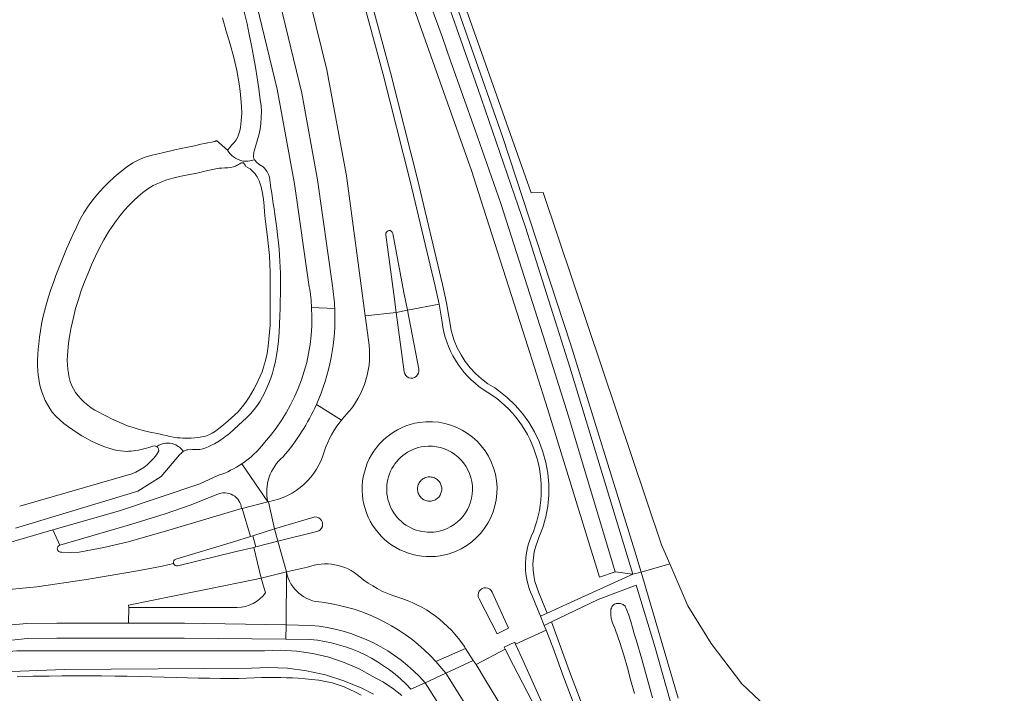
# Model space of a CAD drawing. Header units: metres. Extents: x 197700 to 204338, y 317132 to 325229.
# Tile 874 of 1056: x 203465 to 203596, y 320146 to 320236. Entities that reach past the tile are written whole.
import ezdxf

# ---------------------------------------------------------------- set-up
doc = ezdxf.new("R2010")
doc.units = ezdxf.units.M
for name, color, linetype, lineweight in [('B-WE-GR-BEPLANTING_CULTUUR_BODEMBEDEKKER-GV', 90, 'Continuous', 18), ('B-WE-GR-BEPLANTING_CULTUUR_HEESTERS-GV', 90, 'Continuous', 18), ('B-WE-GR-BOUWLAND-GV', 80, 'Continuous', 13), ('B-WE-GR-GRAS-GV', 60, 'Continuous', 13), ('B-WE-OG-TERREIN_CULTUURSCHEIDING-GV', 7, 'Continuous', 18), ('B-WE-OG-WATER_GREPPEL-GV', 160, 'Continuous', 18), ('B-WE-OG-WATER_MEER-GV', 140, 'Continuous', 18), ('B-WE-OG-WATER_SLOOT-GV', 120, 'Continuous', 18), ('B-WE-VH-VERHARDING_ASFALT-GV', 252, 'Continuous', 18), ('B-WE-VH-VERHARDING_BETONSTRAATSTEEN-GV', 252, 'Continuous', 18), ('B-WE-VH-VERHARDING_FUNDERING_ZAND-GV', 7, 'Continuous', 18), ('B-WE-VH-VERHARDING_GESLOTEN-GV', 252, 'Continuous', 18), ('B-WE-VH-VERHARDING_OPEN-GV', 252, 'Continuous', 18)]:
    doc.layers.add(name, color=color, linetype=linetype, lineweight=lineweight)

msp = doc.modelspace()

# ---------------------------------------------------------------- linework, layer by layer
at = {"layer": 'B-WE-GR-BEPLANTING_CULTUUR_BODEMBEDEKKER-GV'}
msp.add_lwpolyline([(203520.07, 320171.864), (203520.21, 320171.904), (203520.345, 320171.955), (203520.476, 320172.019), (203520.6, 320172.094), (203520.717, 320172.179), (203520.826, 320172.275), (203520.926, 320172.38), (203521.016, 320172.494), (203521.095, 320172.615), (203521.164, 320172.743), (203521.221, 320172.876), (203521.265, 320173.014), (203521.297, 320173.156), (203521.317, 320173.3), (203521.323, 320173.444), (203521.317, 320173.589), (203521.297, 320173.733), (203521.265, 320173.874), (203521.22, 320174.012), (203521.163, 320174.146), (203521.095, 320174.274), (203521.015, 320174.395), (203520.925, 320174.508), (203520.825, 320174.613), (203520.716, 320174.709), (203520.599, 320174.794), (203520.474, 320174.869), (203520.344, 320174.933), (203520.208, 320174.984), (203520.069, 320175.023), (203519.926, 320175.05), (203519.782, 320175.063), (203519.637, 320175.064), (203519.498, 320175.053), (203519.355, 320175.027), (203519.216, 320174.988), (203519.08, 320174.937), (203518.949, 320174.874), (203518.825, 320174.8), (203518.707, 320174.715), (203518.598, 320174.62), (203518.498, 320174.515), (203518.407, 320174.402), (203518.327, 320174.282), (203518.258, 320174.154), (203518.2, 320174.021), (203518.155, 320173.883), (203518.122, 320173.742), (203518.102, 320173.599), (203518.095, 320173.454), (203518.101, 320173.309), (203518.12, 320173.165), (203518.151, 320173.024), (203518.195, 320172.886), (203518.251, 320172.752), (203518.319, 320172.624), (203518.398, 320172.502), (203518.488, 320172.388), (203518.587, 320172.283), (203518.696, 320172.187), (203518.812, 320172.101), (203518.936, 320172.025), (203519.066, 320171.961), (203519.201, 320171.909), (203519.341, 320171.869), (203519.483, 320171.842), (203519.627, 320171.828), (203519.772, 320171.826), (203519.917, 320171.838)], close=True, dxfattribs=at)
at = {"layer": 'B-WE-GR-BEPLANTING_CULTUUR_HEESTERS-GV'}
for points in [[(203520.988, 320167.818, 0.9496698), (203518.962, 320179.127)], [(203518.962, 320179.127, 1.0434327), (203520.988, 320167.818)]]:
    msp.add_lwpolyline(points, format="xyb", dxfattribs=at)
msp.add_lwpolyline([(203520.07, 320171.864), (203519.917, 320171.838), (203519.772, 320171.826), (203519.627, 320171.828), (203519.483, 320171.842), (203519.341, 320171.869), (203519.201, 320171.909), (203519.066, 320171.961), (203518.936, 320172.025), (203518.812, 320172.101), (203518.696, 320172.187), (203518.587, 320172.283), (203518.488, 320172.388), (203518.398, 320172.502), (203518.319, 320172.624), (203518.251, 320172.752), (203518.195, 320172.886), (203518.151, 320173.024), (203518.12, 320173.165), (203518.101, 320173.309), (203518.095, 320173.454), (203518.102, 320173.599), (203518.122, 320173.742), (203518.155, 320173.883), (203518.2, 320174.021), (203518.258, 320174.154), (203518.327, 320174.282), (203518.407, 320174.402), (203518.498, 320174.515), (203518.598, 320174.62), (203518.707, 320174.715), (203518.825, 320174.8), (203518.949, 320174.874), (203519.08, 320174.937), (203519.216, 320174.988), (203519.355, 320175.027), (203519.498, 320175.053), (203519.637, 320175.064), (203519.782, 320175.063), (203519.926, 320175.05), (203520.069, 320175.023), (203520.208, 320174.984), (203520.344, 320174.933), (203520.474, 320174.869), (203520.599, 320174.794), (203520.716, 320174.709), (203520.825, 320174.613), (203520.925, 320174.508), (203521.015, 320174.395), (203521.095, 320174.274), (203521.163, 320174.146), (203521.22, 320174.012), (203521.265, 320173.874), (203521.297, 320173.733), (203521.317, 320173.589), (203521.323, 320173.444), (203521.317, 320173.3), (203521.297, 320173.156), (203521.265, 320173.014), (203521.221, 320172.876), (203521.164, 320172.743), (203521.095, 320172.615), (203521.016, 320172.494), (203520.926, 320172.38), (203520.826, 320172.275), (203520.717, 320172.179), (203520.6, 320172.094), (203520.476, 320172.019), (203520.345, 320171.955), (203520.21, 320171.904)], close=True, dxfattribs=at)
at = {"layer": 'B-WE-GR-BOUWLAND-GV'}
msp.add_lwpolyline([(203606.235, 320630.408), (203553.512, 320604.047), (203526.799, 320589.642), (203439.557, 320536.553), (203468.502, 320482.763), (203481.731, 320455.988), (203440.827, 320439.081), (203455.05, 320411.618), (203470.925, 320375.707), (203482.964, 320345.545), (203494.388, 320319.879), (203514.222, 320268.874), (203521.842, 320245.273), (203533.264, 320212.972), (203534.843, 320212.991), (203550.601, 320166.009), (203551.71, 320163.449), (203554.125, 320157.875), (203557.232, 320152.824), (203561.3, 320147.472), (203582.167, 320127.763), (203584.861, 320125.218), (203590.465, 320118.868), (203598.993, 320108.716)], dxfattribs=at)
at = {"layer": 'B-WE-GR-GRAS-GV'}
for points in [[(203491.286, 320219.918), (203492.777, 320218.654), (203493.062, 320218.998), (203493.362, 320219.335), (203493.655, 320219.675), (203493.919, 320220.028), (203494.134, 320220.405), (203494.292, 320220.813), (203494.407, 320221.243), (203494.49, 320221.687), (203494.554, 320222.135), (203494.611, 320222.578), (203494.681, 320223.551), (203494.658, 320224.533), (203494.571, 320225.519), (203494.449, 320226.503), (203494.321, 320227.48), (203494.022, 320229.262), (203493.606, 320231.026), (203493.119, 320232.78), (203492.61, 320234.529), (203492.124, 320236.281)], [(203483.636, 320178.533), (203483.615, 320178.629), (203483.598, 320178.729), (203483.579, 320178.827), (203483.551, 320178.918), (203483.504, 320178.994), (203483.45, 320179.046), (203483.384, 320179.091), (203483.348, 320179.11), (203483.311, 320179.129), (203483.236, 320179.161), (203483.163, 320179.186), (203482.999, 320179.203), (203482.827, 320179.172), (203482.652, 320179.114), (203482.475, 320179.048), (203482.301, 320178.995), (203481.955, 320178.91), (203481.267, 320178.725), (203480.921, 320178.644), (203480.572, 320178.581), (203480.252, 320178.538), (203479.929, 320178.505), (203479.605, 320178.482), (203479.281, 320178.474), (203478.96, 320178.482), (203478.532, 320178.523), (203478.104, 320178.596), (203477.68, 320178.693), (203477.259, 320178.808), (203476.844, 320178.934), (203476.511, 320179.046), (203476.181, 320179.169), (203475.854, 320179.302), (203475.529, 320179.442), (203475.208, 320179.586), (203474.574, 320179.887), (203473.95, 320180.213), (203473.338, 320180.562), (203472.741, 320180.933), (203472.161, 320181.325), (203471.567, 320181.748), (203470.978, 320182.189), (203470.412, 320182.656), (203469.886, 320183.157), (203469.42, 320183.701), (203469.075, 320184.196), (203468.762, 320184.723), (203468.483, 320185.273), (203468.237, 320185.837), (203468.025, 320186.407), (203467.858, 320186.954), (203467.722, 320187.515), (203467.616, 320188.085), (203467.534, 320188.658), (203467.473, 320189.23), (203467.435, 320189.941), (203467.442, 320190.656), (203467.481, 320191.374), (203467.541, 320192.09), (203467.61, 320192.803), (203467.713, 320193.687), (203467.843, 320194.57), (203468, 320195.449), (203468.18, 320196.323), (203468.381, 320197.191), (203468.635, 320198.15), (203468.923, 320199.102), (203469.236, 320200.047), (203469.567, 320200.987), (203469.906, 320201.922), (203470.243, 320202.822), (203470.592, 320203.719), (203470.956, 320204.609), (203471.333, 320205.494), (203471.726, 320206.371), (203472.175, 320207.362), (203472.63, 320208.354), (203473.11, 320209.332), (203473.631, 320210.283), (203474.213, 320211.192), (203474.7, 320211.857), (203475.218, 320212.505), (203475.762, 320213.133), (203476.329, 320213.739), (203476.915, 320214.32), (203477.675, 320215.029), (203478.466, 320215.718), (203479.293, 320216.363), (203480.157, 320216.938), (203481.06, 320217.42), (203481.785, 320217.709), (203482.54, 320217.939), (203483.314, 320218.13), (203484.093, 320218.306), (203485.738, 320218.69), (203486.614, 320218.873), (203487.491, 320219.048), (203488.368, 320219.229), (203489.24, 320219.428), (203489.697, 320219.522), (203490.163, 320219.602), (203490.624, 320219.693), (203491.066, 320219.819), (203491.286, 320219.918)], [(203465.076, 320171.165), (203480.016, 320175.466)]]:
    msp.add_lwpolyline(points, dxfattribs=at)
msp.add_lwpolyline([(203480.016, 320175.466, 0.1682856), (203483.636, 320178.533)], format="xyb", dxfattribs=at)
at = {"layer": 'B-WE-OG-TERREIN_CULTUURSCHEIDING-GV'}
for points in [[(203511.554, 320193.319), (203511.103, 320196.534), (203510.801, 320198.922), (203508.623, 320215.215), (203506.029, 320229.357), (203502.444, 320243.874), (203498.021, 320258.232), (203493.051, 320272.545), (203487.861, 320286.12), (203482.573, 320299.566), (203476.775, 320313.655), (203470.683, 320327.696), (203464.444, 320341.862), (203458.657, 320354.817), (203451.958, 320369.492), (203445.445, 320383.443), (203438.641, 320397.403), (203431.438, 320411.995), (203424.44, 320425.964), (203417.219, 320440.055), (203410.044, 320453.577), (203403.369, 320465.907), (203403.27, 320465.84), (203402.05, 320468.022)], [(203409.254, 320469.012), (203409.397, 320468.72), (203415.869, 320457.088), (203423.102, 320443.457), (203430.507, 320428.973), (203437.388, 320415.282), (203444.661, 320400.495), (203451.304, 320386.715), (203458.024, 320372.423), (203464.678, 320358.001), (203470.722, 320344.383), (203476.757, 320330.704), (203482.908, 320316.409), (203488.56, 320302.698), (203494.168, 320288.593), (203499.108, 320275.694), (203504.875, 320259.351), (203509.808, 320242.558), (203513.534, 320228.758), (203517.127, 320214.525), (203520.453, 320200.496), (203520.963, 320198.101), (203521.382, 320195.724)], [(203516.305, 320247.623), (203521.407, 320233.665), (203522.503, 320230.569), (203525.791, 320221.292), (203529.19, 320211.542), (203535.166, 320192.914), (203538.221, 320183.184), (203544.434, 320162.417), (203546.815, 320162.071), (203538.379, 320189.717), (203532.468, 320208.36), (203526.154, 320226.854), (203519.65, 320245.348)], [(203523.571, 320237.165), (203529.434, 320220.45), (203538.507, 320192.824), (203547.073, 320165.153), (203547.888, 320162.373), (203551.71, 320163.449), (203550.601, 320166.009), (203534.843, 320212.991), (203533.264, 320212.972), (203521.842, 320245.273)], [(203498.675, 320242.785), (203502.671, 320226.239), (203504.749, 320214.668), (203506.757, 320200.552)], [(203510.771, 320242.829), (203514.502, 320229.011), (203518.098, 320214.763), (203521.427, 320200.723), (203521.947, 320198.282), (203522.59, 320194.633), (203522.68, 320194.27), (203522.997, 320193.258), (203523.404, 320192.279), (203523.896, 320191.34), (203524.47, 320190.449), (203525.121, 320189.612), (203525.845, 320188.837), (203526.635, 320188.13), (203527.485, 320187.497), (203528.388, 320186.941), (203528.921, 320186.567), (203530.059, 320185.65), (203531.111, 320184.636), (203532.069, 320183.532), (203532.924, 320182.347), (203533.669, 320181.09), (203534.3, 320179.771), (203534.81, 320178.402), (203535.195, 320176.992), (203535.453, 320175.554), (203535.582, 320174.098), (203535.58, 320172.637), (203535.448, 320171.181), (203535.186, 320169.743), (203534.796, 320168.335), (203534.283, 320166.967), (203534.12, 320166.587), (203533.858, 320165.836), (203533.664, 320165.065), (203533.54, 320164.28), (203533.487, 320163.487), (203533.504, 320162.692), (203533.592, 320161.902), (203533.751, 320161.123), (203533.978, 320160.361), (203534.273, 320159.623), (203535.382, 320156.896), (203538.492, 320158.298), (203546.815, 320162.071), (203544.434, 320162.417), (203542.349, 320161.682), (203535.401, 320184.179), (203532.494, 320193.437), (203526.909, 320210.915), (203525.29, 320215.923), (203516.687, 320240.305)], [(203533.356, 320159.224), (203534.47, 320156.485), (203535.382, 320156.896), (203534.273, 320159.623), (203533.978, 320160.361), (203533.751, 320161.123), (203533.592, 320161.902), (203533.504, 320162.692), (203533.487, 320163.487), (203533.54, 320164.28), (203533.664, 320165.065), (203533.858, 320165.836), (203534.12, 320166.587), (203534.283, 320166.967), (203534.796, 320168.335), (203535.186, 320169.743), (203535.448, 320171.181), (203535.58, 320172.637), (203535.582, 320174.098), (203535.453, 320175.554), (203535.195, 320176.992), (203534.81, 320178.402), (203534.3, 320179.771), (203533.669, 320181.09), (203532.924, 320182.347), (203532.069, 320183.532), (203531.111, 320184.636), (203530.059, 320185.65), (203528.921, 320186.567), (203528.388, 320186.941), (203527.485, 320187.497), (203526.635, 320188.13), (203525.845, 320188.837), (203525.121, 320189.612), (203524.47, 320190.449), (203523.896, 320191.34), (203523.404, 320192.279), (203522.997, 320193.258), (203522.68, 320194.27), (203522.59, 320194.633), (203521.947, 320198.282), (203521.427, 320200.723), (203518.098, 320214.763), (203514.502, 320229.011), (203510.771, 320242.829)], [(203503.67, 320200.421), (203501.684, 320214.141), (203499.393, 320226.775), (203496.019, 320240.774)], [(203496.483, 320219.132), (203496.451, 320218.973), (203496.413, 320218.814), (203496.328, 320218.499), (203496.287, 320218.341), (203496.276, 320218.18), (203496.256, 320218.016), (203496.241, 320217.854), (203496.242, 320217.697), (203496.273, 320217.55), (203496.33, 320217.429), (203496.369, 320217.372)], [(203496.369, 320217.372), (203496.409, 320217.314), (203496.502, 320217.204), (203496.601, 320217.098), (203496.699, 320216.995), (203496.887, 320216.829), (203497.097, 320216.685), (203497.315, 320216.549), (203497.523, 320216.404), (203497.706, 320216.235), (203497.83, 320216.084), (203497.945, 320215.923), (203498.051, 320215.755), (203498.147, 320215.582), (203498.233, 320215.407), (203498.353, 320215.065), (203498.424, 320214.705), (203498.467, 320214.333), (203498.502, 320213.959), (203498.55, 320213.59), (203498.664, 320212.894), (203498.773, 320212.198), (203498.879, 320211.501), (203498.981, 320210.804), (203499.079, 320210.106), (203499.208, 320209.168), (203499.334, 320208.23), (203499.452, 320207.291), (203499.556, 320206.35), (203499.643, 320205.408), (203499.701, 320204.62), (203499.748, 320203.831), (203499.786, 320203.04), (203499.814, 320202.25), (203499.832, 320201.46), (203499.841, 320200.481), (203499.834, 320199.502), (203499.813, 320198.523), (203499.78, 320197.545), (203499.737, 320196.567), (203499.643, 320194.327), (203499.573, 320193.208), (203499.458, 320192.097), (203499.274, 320190.999), (203499.12, 320190.298), (203498.946, 320189.598), (203498.749, 320188.903), (203498.526, 320188.218), (203498.274, 320187.546), (203498.022, 320186.939), (203497.75, 320186.337), (203497.454, 320185.746), (203497.131, 320185.173), (203496.777, 320184.625), (203496.333, 320184.043), (203495.843, 320183.491), (203495.322, 320182.963), (203494.782, 320182.452), (203494.236, 320181.954), (203493.634, 320181.407), (203493.019, 320180.865), (203492.384, 320180.349), (203491.722, 320179.881), (203491.024, 320179.479), (203490.65, 320179.293), (203490.267, 320179.114), (203489.877, 320178.953), (203489.48, 320178.821), (203489.077, 320178.727), (203488.759, 320178.703), (203488.434, 320178.718), (203488.107, 320178.742), (203487.784, 320178.743), (203487.472, 320178.692), (203487.36, 320178.658), (203487.248, 320178.621), (203487.137, 320178.578), (203487.029, 320178.531), (203486.925, 320178.477), (203486.863, 320178.437), (203486.802, 320178.396), (203486.686, 320178.303), (203486.575, 320178.202), (203486.465, 320178.1), (203486.353, 320178.001), (203483.928, 320175.124), (203480.816, 320173.151), (203464.506, 320168.213)], [(203507.972, 320182.65), (203504.62, 320184.718)], [(203504.62, 320184.718), (203507.972, 320182.65)], [(203461.698, 320165.751), (203469.491, 320167.992), (203478.389, 320170.55), (203489.07, 320174.153), (203491.586, 320175.279)], [(203491.37, 320172.702), (203487.945, 320171.347), (203484.46, 320170.161), (203480.006, 320168.768), (203470.418, 320165.964)], [(203498.128, 320171.75), (203498.251, 320171.76)], [(203470.634, 320165.024), (203471.815, 320164.977), (203472.997, 320165.024), (203476.278, 320165.637), (203479.527, 320166.402), (203484.947, 320167.959), (203492.43, 320170.204)], [(203492.43, 320170.204), (203494.646, 320170.843)], [(203582.167, 320127.763), (203561.3, 320147.472), (203557.232, 320152.824), (203554.125, 320157.875), (203551.71, 320163.449), (203547.888, 320162.373), (203552.824, 320145.535)], [(203503.42, 320163.005), (203500.641, 320162.397)], [(203497.246, 320161.546), (203494.888, 320161.051), (203479.584, 320157.973), (203479.602, 320157.658), (203494.062, 320157.663)], [(203497.818, 320159.611), (203497.246, 320161.546)], [(203552.83, 320141.413), (203549.723, 320152.43), (203547.224, 320160.634), (203542.194, 320158.705), (203535.967, 320155.712), (203538.485, 320148.758), (203544.302, 320133.504)], [(203547.034, 320146.183), (203546.541, 320147.88), (203546.062, 320149.583), (203545.574, 320151.282), (203545.053, 320152.969), (203544.475, 320154.638), (203544.378, 320154.883), (203544.174, 320155.371), (203544.082, 320155.618), (203544.006, 320155.869), (203543.964, 320156.033), (203543.926, 320156.199), (203543.892, 320156.366), (203543.867, 320156.533), (203543.853, 320156.701), (203543.845, 320156.879), (203543.841, 320157.062), (203543.849, 320157.243), (203543.877, 320157.416), (203543.932, 320157.575), (203544.008, 320157.715), (203544.106, 320157.854), (203544.22, 320157.981), (203544.347, 320158.085), (203544.483, 320158.156), (203544.594, 320158.185), (203544.715, 320158.196), (203544.841, 320158.194), (203544.966, 320158.181), (203545.086, 320158.161), (203545.22, 320158.131), (203545.357, 320158.09), (203545.489, 320158.037), (203545.609, 320157.969), (203545.708, 320157.885), (203545.768, 320157.803), (203545.815, 320157.708), (203545.855, 320157.606), (203545.893, 320157.501), (203546.25, 320156.606), (203546.517, 320155.792), (203546.754, 320154.967), (203546.981, 320154.138), (203547.22, 320153.314), (203547.977, 320150.756), (203548.698, 320148.188), (203549.401, 320145.614)], [(203544.302, 320133.504), (203538.485, 320148.758), (203535.967, 320155.712), (203534.978, 320155.236), (203535.23, 320154.617), (203536.126, 320152.336), (203537.548, 320148.41), (203543.368, 320133.146)], [(203387.027, 320144.786), (203389.645, 320146.222), (203392.189, 320147.929), (203394.518, 320149.806), (203400.176, 320152.168), (203400.201, 320152.293), (203400.444, 320153.54), (203402.271, 320154.178), (203420.252, 320151.478), (203430.624, 320150.659), (203450.276, 320150.703), (203464.704, 320151.859), (203497.685, 320151.859), (203499.849, 320151.935), (203502.011, 320151.817), (203504.155, 320151.507), (203506.261, 320151.006), (203508.315, 320150.319), (203510.299, 320149.451), (203512.06, 320148.493), (203513.454, 320147.752), (203514.776, 320146.89), (203516.016, 320145.913)], [(203503.802, 320153.38), (203500.553, 320153.412), (203486.992, 320153.544), (203470.044, 320153.534), (203466.138, 320153.505), (203462.255, 320153.092)], [(203512.238, 320146.088), (203510.655, 320146.877), (203508.278, 320147.872), (203505.821, 320148.651), (203503.304, 320149.207), (203500.748, 320149.536), (203498.172, 320149.635), (203495.951, 320149.536), (203471.051, 320149.367), (203458.012, 320148.903), (203427.612, 320148.348), (203404.219, 320151.53), (203402.758, 320151.8), (203400.201, 320152.293), (203400.176, 320152.168), (203394.518, 320149.806), (203392.189, 320147.929), (203389.645, 320146.222), (203387.027, 320144.786)], [(203520.549, 320150.454), (203524.503, 320152.198), (203524.395, 320152.348)], [(203529.541, 320143.99), (203527.171, 320147.968), (203525.931, 320150.029), (203525.525, 320150.562), (203521.883, 320148.903), (203526.275, 320141.846)], [(203464.724, 320148.407), (203465.795, 320148.439), (203466.865, 320148.465), (203467.936, 320148.486), (203469.007, 320148.504), (203470.753, 320148.525), (203472.5, 320148.533), (203474.246, 320148.53), (203475.993, 320148.519), (203477.739, 320148.502), (203479.388, 320148.477), (203481.036, 320148.441), (203482.685, 320148.4), (203484.333, 320148.358), (203485.982, 320148.32), (203487.442, 320148.283), (203488.902, 320148.239), (203490.362, 320148.199), (203491.822, 320148.173), (203493.282, 320148.17), (203494.29, 320148.191), (203495.297, 320148.229), (203496.305, 320148.271), (203497.312, 320148.304), (203498.32, 320148.315), (203499.097, 320148.311), (203499.874, 320148.301), (203500.651, 320148.283), (203501.427, 320148.25), (203502.201, 320148.2), (203503.113, 320148.129), (203504.027, 320148.047), (203504.937, 320147.94), (203505.837, 320147.79), (203506.719, 320147.581), (203507.516, 320147.335), (203508.305, 320147.046), (203509.082, 320146.719), (203509.841, 320146.356), (203510.578, 320145.963)], [(203510.578, 320145.963), (203509.841, 320146.356), (203509.082, 320146.719), (203508.305, 320147.046), (203507.516, 320147.335), (203506.719, 320147.581), (203505.837, 320147.79), (203504.937, 320147.94), (203504.027, 320148.047), (203503.113, 320148.129), (203502.201, 320148.2), (203501.427, 320148.25), (203500.651, 320148.283), (203499.874, 320148.301), (203499.097, 320148.311), (203498.32, 320148.315), (203497.312, 320148.304), (203496.305, 320148.271), (203495.297, 320148.229), (203494.29, 320148.191), (203493.282, 320148.17), (203491.822, 320148.173), (203490.362, 320148.199), (203488.902, 320148.239), (203487.442, 320148.283), (203485.982, 320148.32), (203484.333, 320148.358), (203482.685, 320148.4), (203481.036, 320148.441), (203479.388, 320148.477), (203477.739, 320148.502), (203475.993, 320148.519), (203474.246, 320148.53), (203472.5, 320148.533), (203470.753, 320148.525), (203469.007, 320148.504), (203467.936, 320148.486), (203466.865, 320148.465), (203465.795, 320148.439), (203464.724, 320148.407)], [(203585.336, 319921.838), (203584.292, 319928.187), (203581.698, 319941.163), (203578.876, 319953.797), (203574.987, 319969.977), (203571.518, 319983.884), (203567.983, 319997.986), (203564.113, 320013.291), (203560.862, 320026.054), (203557.146, 320040.611), (203553.662, 320054.3), (203549.588, 320070.391), (203545.701, 320084.923), (203541.686, 320098.199), (203536.464, 320112.944), (203530.311, 320127.563), (203523.806, 320140.17), (203519.1, 320147.615), (203517.199, 320146.755)]]:
    msp.add_lwpolyline(points, dxfattribs=at)
for points in [[(203491.886, 320248.255, -0.047014), (203497.148, 320225.375)], [(203497.148, 320225.375, -0.1279478), (203496.483, 320219.132)], [(203503.989, 320197.643, 0.0283124), (203503.67, 320200.421)], [(203506.757, 320200.552, -0.0272424), (203507.058, 320197.506)], [(203497.683, 320179.633, 0.2000435), (203503.989, 320197.643)], [(203507.058, 320197.506, -0.1168164), (203504.62, 320184.718)], [(203521.382, 320195.724, 0.2142609), (203526.846, 320186.722)], [(203508.601, 320183.378, 0.231931), (203511.554, 320193.319)], [(203526.846, 320186.722, -0.3861489), (203533.258, 320167.119)], [(203504.62, 320184.718, -0.0737189), (203500.17, 320177.746)], [(203507.972, 320182.65, -0.0183789), (203508.601, 320183.378)], [(203505.69, 320178.544, -0.0857663), (203507.972, 320182.65)], [(203494.694, 320176.82, 0.079972), (203497.683, 320179.633)], [(203498.251, 320171.76, 0.2905878), (203505.69, 320178.544)], [(203491.586, 320175.279, 0.0672937), (203494.694, 320176.82)], [(203500.17, 320177.746, 0.2724908), (203498.128, 320171.75)], [(203494.646, 320170.843, 0.5295381), (203491.37, 320172.702)], [(203533.258, 320167.119, 0.2084873), (203533.356, 320159.224)], [(203470.418, 320165.964, 0.9089213), (203470.634, 320165.024)], [(203510.398, 320161.746, 0.2793152), (203503.42, 320163.005)], [(203500.641, 320162.397, 0.352192), (203505.372, 320158.354)], [(203515.334, 320159.065, -0.0986191), (203510.398, 320161.746)], [(203494.062, 320157.663, 0.2443971), (203497.818, 320159.611)], [(203505.372, 320158.354, -0.1760602), (203520.549, 320150.454)], [(203524.395, 320152.348, 0.1803887), (203515.334, 320159.065)], [(203517.199, 320146.755, 0.1860324), (203503.802, 320153.38)]]:
    msp.add_lwpolyline(points, format="xyb", dxfattribs=at)
at = {"layer": 'B-WE-OG-WATER_GREPPEL-GV'}
msp.add_lwpolyline([(203544.434, 320162.417), (203538.221, 320183.184), (203535.166, 320192.914), (203529.19, 320211.542), (203525.791, 320221.292), (203522.503, 320230.569), (203521.407, 320233.665), (203516.305, 320247.623), (203515.239, 320250.472), (203513.923, 320254.023), (203506.193, 320274.39), (203505.365, 320274.035), (203504.213, 320273.646), (203507.795, 320263.964), (203510.412, 320256.925), (203513.681, 320248.35), (203516.687, 320240.305), (203525.29, 320215.923), (203526.909, 320210.915), (203532.494, 320193.437), (203535.401, 320184.179), (203542.349, 320161.682)], close=True, dxfattribs=at)
for points in [[(203497.148, 320225.375, 0.047014), (203491.886, 320248.255)], [(203496.483, 320219.132, 0.1279478), (203497.148, 320225.375)], [(203492.777, 320218.654, 0.216205), (203494.703, 320217.232)], [(203494.703, 320217.232, 0.1476254), (203496.369, 320217.372)], [(203485.707, 320179.4, 0.2579556), (203483.348, 320179.11)], [(203486.863, 320178.437, 0.157093), (203485.707, 320179.4)], [(203483.636, 320178.533, -0.1682856), (203480.016, 320175.466)]]:
    msp.add_lwpolyline(points, format="xyb", dxfattribs=at)
for points in [[(203492.124, 320236.281), (203492.61, 320234.529), (203493.119, 320232.78), (203493.606, 320231.026), (203494.022, 320229.262), (203494.321, 320227.48), (203494.449, 320226.503), (203494.571, 320225.519), (203494.658, 320224.533), (203494.681, 320223.551), (203494.611, 320222.578), (203494.554, 320222.135), (203494.49, 320221.687), (203494.407, 320221.243), (203494.292, 320220.813), (203494.134, 320220.405), (203493.919, 320220.028), (203493.655, 320219.675), (203493.362, 320219.335), (203493.062, 320218.998), (203492.777, 320218.654)], [(203496.369, 320217.372), (203496.33, 320217.429), (203496.273, 320217.55), (203496.242, 320217.697), (203496.241, 320217.854), (203496.256, 320218.016), (203496.276, 320218.18), (203496.287, 320218.341), (203496.328, 320218.499), (203496.413, 320218.814), (203496.451, 320218.973), (203496.483, 320219.132)], [(203464.506, 320168.213), (203480.816, 320173.151), (203483.928, 320175.124), (203486.353, 320178.001), (203486.465, 320178.1), (203486.575, 320178.202), (203486.686, 320178.303), (203486.802, 320178.396), (203486.863, 320178.437)], [(203483.348, 320179.11), (203483.384, 320179.091), (203483.45, 320179.046), (203483.504, 320178.994), (203483.551, 320178.918), (203483.579, 320178.827), (203483.598, 320178.729), (203483.615, 320178.629), (203483.636, 320178.533)], [(203480.016, 320175.466), (203465.076, 320171.165)], [(203549.401, 320145.614), (203548.698, 320148.188), (203547.977, 320150.756), (203547.22, 320153.314), (203546.981, 320154.138), (203546.754, 320154.967), (203546.517, 320155.792), (203546.25, 320156.606), (203545.893, 320157.501), (203545.855, 320157.606), (203545.815, 320157.708), (203545.768, 320157.803), (203545.708, 320157.885), (203545.609, 320157.969), (203545.489, 320158.037), (203545.357, 320158.09), (203545.22, 320158.131), (203545.086, 320158.161), (203544.966, 320158.181), (203544.841, 320158.194), (203544.715, 320158.196), (203544.594, 320158.185), (203544.483, 320158.156), (203544.347, 320158.085), (203544.22, 320157.981), (203544.106, 320157.854), (203544.008, 320157.715), (203543.932, 320157.575), (203543.877, 320157.416), (203543.849, 320157.243), (203543.841, 320157.062), (203543.845, 320156.879), (203543.853, 320156.701), (203543.867, 320156.533), (203543.892, 320156.366), (203543.926, 320156.199), (203543.964, 320156.033), (203544.006, 320155.869), (203544.082, 320155.618), (203544.174, 320155.371), (203544.378, 320154.883), (203544.475, 320154.638), (203545.053, 320152.969), (203545.574, 320151.282), (203546.062, 320149.583), (203546.541, 320147.88), (203547.034, 320146.183)], [(203516.016, 320145.913), (203514.776, 320146.89), (203513.454, 320147.752), (203512.06, 320148.493), (203510.299, 320149.451), (203508.315, 320150.319), (203506.261, 320151.006), (203504.155, 320151.507), (203502.011, 320151.817), (203499.849, 320151.935), (203497.685, 320151.859), (203464.704, 320151.859)], [(203458.012, 320148.903), (203471.051, 320149.367), (203495.951, 320149.536), (203498.172, 320149.635), (203500.748, 320149.536), (203503.304, 320149.207), (203505.821, 320148.651), (203508.278, 320147.872), (203510.655, 320146.877), (203512.238, 320146.088)]]:
    msp.add_lwpolyline(points, dxfattribs=at)
at = {"layer": 'B-WE-OG-WATER_MEER-GV'}
msp.add_lwpolyline([(203486.3, 320180.274), (203486.447, 320180.261), (203486.819, 320180.238), (203487.192, 320180.226), (203487.564, 320180.228), (203487.934, 320180.244), (203488.41, 320180.28), (203488.89, 320180.333), (203489.366, 320180.41), (203489.829, 320180.52), (203490.273, 320180.671), (203490.737, 320180.898), (203491.179, 320181.18), (203491.605, 320181.5), (203492.02, 320181.837), (203492.882, 320182.546), (203493.327, 320182.933), (203493.759, 320183.334), (203494.173, 320183.751), (203494.563, 320184.186), (203494.949, 320184.67), (203495.311, 320185.176), (203495.651, 320185.699), (203495.973, 320186.233), (203496.279, 320186.774), (203496.58, 320187.339), (203496.865, 320187.915), (203497.13, 320188.501), (203497.372, 320189.095), (203497.586, 320189.696), (203497.845, 320190.606), (203498.04, 320191.538), (203498.185, 320192.484), (203498.296, 320193.435), (203498.387, 320194.384), (203498.447, 320195.304), (203498.47, 320196.229), (203498.469, 320197.155), (203498.46, 320198.081), (203498.456, 320199.007), (203498.467, 320200.742), (203498.468, 320201.609), (203498.456, 320202.476), (203498.427, 320203.342), (203498.348, 320204.578), (203498.232, 320205.812), (203498.092, 320207.045), (203497.79, 320209.508), (203497.708, 320210.359), (203497.644, 320211.215), (203497.566, 320212.068), (203497.442, 320212.91), (203497.241, 320213.733), (203497.076, 320214.288), (203496.984, 320214.564), (203496.875, 320214.829), (203496.741, 320215.079), (203496.602, 320215.28), (203496.446, 320215.471), (203496.277, 320215.654), (203496.1, 320215.831), (203495.922, 320216.003), (203495.773, 320216.163), (203495.218, 320216.474), (203495.106, 320216.66), (203494.911, 320216.951), (203494.668, 320216.971), (203494.579, 320216.938), (203494.49, 320216.89), (203494.4, 320216.833), (203494.309, 320216.774), (203494.217, 320216.722), (203494.087, 320216.656), (203493.955, 320216.592), (203493.822, 320216.53), (203493.688, 320216.473), (203493.552, 320216.422), (203493.184, 320216.33), (203492.803, 320216.288), (203492.415, 320216.273), (203492.025, 320216.259), (203491.641, 320216.223), (203491.001, 320216.112), (203490.365, 320215.975), (203489.731, 320215.824), (203489.098, 320215.67), (203488.463, 320215.523), (203487.763, 320215.383), (203487.058, 320215.254), (203486.356, 320215.121), (203485.66, 320214.965), (203484.977, 320214.77), (203484.545, 320214.625), (203484.114, 320214.472), (203483.688, 320214.305), (203483.27, 320214.123), (203482.865, 320213.922), (203482.156, 320213.494), (203481.484, 320212.996), (203480.844, 320212.449), (203480.232, 320211.87), (203479.643, 320211.277), (203479.042, 320210.622), (203478.473, 320209.933), (203477.934, 320209.217), (203477.42, 320208.483), (203476.928, 320207.739), (203476.292, 320206.69), (203475.707, 320205.605), (203475.167, 320204.495), (203474.661, 320203.368), (203474.182, 320202.234), (203473.721, 320201.079), (203473.289, 320199.91), (203472.893, 320198.727), (203472.536, 320197.533), (203472.226, 320196.33), (203472.05, 320195.564), (203471.886, 320194.794), (203471.741, 320194.019), (203471.622, 320193.242), (203471.536, 320192.462), (203471.484, 320191.851), (203471.44, 320191.236), (203471.418, 320190.621), (203471.43, 320190.009), (203471.487, 320189.405), (203471.572, 320188.871), (203471.682, 320188.334), (203471.823, 320187.805), (203472.003, 320187.294), (203472.227, 320186.812), (203472.529, 320186.322), (203472.887, 320185.858), (203473.287, 320185.419), (203473.715, 320185.008), (203474.157, 320184.626), (203474.614, 320184.283), (203475.101, 320183.973), (203475.608, 320183.688), (203476.123, 320183.418), (203476.638, 320183.153), (203477.327, 320182.807), (203478.028, 320182.48), (203478.739, 320182.175), (203479.458, 320181.894), (203480.185, 320181.639), (203480.863, 320181.434), (203481.55, 320181.257), (203482.242, 320181.098), (203483.632, 320180.797), (203484.119, 320180.684), (203484.606, 320180.567), (203485.094, 320180.456), (203485.584, 320180.361), (203486.077, 320180.294)], close=True, dxfattribs=at)
at = {"layer": 'B-WE-OG-WATER_SLOOT-GV'}
for points in [[(203492.777, 320218.654), (203491.286, 320219.918), (203491.066, 320219.819), (203490.624, 320219.693), (203490.163, 320219.602), (203489.697, 320219.522), (203489.24, 320219.428), (203488.368, 320219.229), (203487.491, 320219.048), (203486.614, 320218.873), (203485.738, 320218.69), (203484.093, 320218.306), (203483.314, 320218.13), (203482.54, 320217.939), (203481.785, 320217.709), (203481.06, 320217.42), (203480.157, 320216.938), (203479.293, 320216.363), (203478.466, 320215.718), (203477.675, 320215.029), (203476.915, 320214.32), (203476.329, 320213.739), (203475.762, 320213.133), (203475.218, 320212.505), (203474.7, 320211.857), (203474.213, 320211.192), (203473.631, 320210.283), (203473.11, 320209.332), (203472.63, 320208.354), (203472.175, 320207.362), (203471.726, 320206.371), (203471.333, 320205.494), (203470.956, 320204.609), (203470.592, 320203.719), (203470.243, 320202.822), (203469.906, 320201.922), (203469.567, 320200.987), (203469.236, 320200.047), (203468.923, 320199.102), (203468.635, 320198.15), (203468.381, 320197.191), (203468.18, 320196.323), (203468, 320195.449), (203467.843, 320194.57), (203467.713, 320193.687), (203467.61, 320192.803), (203467.541, 320192.09), (203467.481, 320191.374), (203467.442, 320190.656), (203467.435, 320189.941), (203467.473, 320189.23), (203467.534, 320188.658), (203467.616, 320188.085), (203467.722, 320187.515), (203467.858, 320186.954), (203468.025, 320186.407), (203468.237, 320185.837), (203468.483, 320185.273), (203468.762, 320184.723), (203469.075, 320184.196), (203469.42, 320183.701), (203469.886, 320183.157), (203470.412, 320182.656), (203470.978, 320182.189), (203471.567, 320181.748), (203472.161, 320181.325), (203472.741, 320180.933), (203473.338, 320180.562), (203473.95, 320180.213), (203474.574, 320179.887), (203475.208, 320179.586), (203475.529, 320179.442), (203475.854, 320179.302), (203476.181, 320179.169), (203476.511, 320179.046), (203476.844, 320178.934), (203477.259, 320178.808), (203477.68, 320178.693), (203478.104, 320178.596), (203478.532, 320178.523), (203478.96, 320178.482), (203479.281, 320178.474), (203479.605, 320178.482), (203479.929, 320178.505), (203480.252, 320178.538), (203480.572, 320178.581), (203480.921, 320178.644), (203481.267, 320178.725), (203481.955, 320178.91), (203482.301, 320178.995), (203482.475, 320179.048), (203482.652, 320179.114), (203482.827, 320179.172), (203482.999, 320179.203), (203483.163, 320179.186), (203483.236, 320179.161), (203483.311, 320179.129), (203483.348, 320179.11)], [(203486.863, 320178.437), (203486.925, 320178.477), (203487.029, 320178.531), (203487.137, 320178.578), (203487.248, 320178.621), (203487.36, 320178.658), (203487.472, 320178.692), (203487.784, 320178.743), (203488.107, 320178.742), (203488.434, 320178.718), (203488.759, 320178.703), (203489.077, 320178.727), (203489.48, 320178.821), (203489.877, 320178.953), (203490.267, 320179.114), (203490.65, 320179.293), (203491.024, 320179.479), (203491.722, 320179.881), (203492.384, 320180.349), (203493.019, 320180.865), (203493.634, 320181.407), (203494.236, 320181.954), (203494.782, 320182.452), (203495.322, 320182.963), (203495.843, 320183.491), (203496.333, 320184.043), (203496.777, 320184.625), (203497.131, 320185.173), (203497.454, 320185.746), (203497.75, 320186.337), (203498.022, 320186.939), (203498.274, 320187.546), (203498.526, 320188.218), (203498.749, 320188.903), (203498.946, 320189.598), (203499.12, 320190.298), (203499.274, 320190.999), (203499.458, 320192.097), (203499.573, 320193.208), (203499.643, 320194.327), (203499.737, 320196.567), (203499.78, 320197.545), (203499.813, 320198.523), (203499.834, 320199.502), (203499.841, 320200.481), (203499.832, 320201.46), (203499.814, 320202.25), (203499.786, 320203.04), (203499.748, 320203.831), (203499.701, 320204.62), (203499.643, 320205.408), (203499.556, 320206.35), (203499.452, 320207.291), (203499.334, 320208.23), (203499.208, 320209.168), (203499.079, 320210.106), (203498.981, 320210.804), (203498.879, 320211.501), (203498.773, 320212.198), (203498.664, 320212.894), (203498.55, 320213.59), (203498.502, 320213.959), (203498.467, 320214.333), (203498.424, 320214.705), (203498.353, 320215.065), (203498.233, 320215.407), (203498.147, 320215.582), (203498.051, 320215.755), (203497.945, 320215.923), (203497.83, 320216.084), (203497.706, 320216.235), (203497.523, 320216.404), (203497.315, 320216.549), (203497.097, 320216.685), (203496.887, 320216.829), (203496.699, 320216.995), (203496.601, 320217.098), (203496.502, 320217.204), (203496.409, 320217.314), (203496.369, 320217.372)]]:
    msp.add_lwpolyline(points, dxfattribs=at)
for points in [[(203494.703, 320217.232, -0.216205), (203492.777, 320218.654)], [(203496.369, 320217.372, -0.1476254), (203494.703, 320217.232)], [(203483.348, 320179.11, -0.2579556), (203485.707, 320179.4)], [(203485.707, 320179.4, -0.157093), (203486.863, 320178.437)]]:
    msp.add_lwpolyline(points, format="xyb", dxfattribs=at)
msp.add_lwpolyline([(203486.3, 320180.274), (203486.077, 320180.294), (203485.584, 320180.361), (203485.094, 320180.456), (203484.606, 320180.567), (203484.119, 320180.684), (203483.632, 320180.797), (203482.242, 320181.098), (203481.55, 320181.257), (203480.863, 320181.434), (203480.185, 320181.639), (203479.458, 320181.894), (203478.739, 320182.175), (203478.028, 320182.48), (203477.327, 320182.807), (203476.638, 320183.153), (203476.123, 320183.418), (203475.608, 320183.688), (203475.101, 320183.973), (203474.614, 320184.283), (203474.157, 320184.626), (203473.715, 320185.008), (203473.287, 320185.419), (203472.887, 320185.858), (203472.529, 320186.322), (203472.227, 320186.812), (203472.003, 320187.294), (203471.823, 320187.805), (203471.682, 320188.334), (203471.572, 320188.871), (203471.487, 320189.405), (203471.43, 320190.009), (203471.418, 320190.621), (203471.44, 320191.236), (203471.484, 320191.851), (203471.536, 320192.462), (203471.622, 320193.242), (203471.741, 320194.019), (203471.886, 320194.794), (203472.05, 320195.564), (203472.226, 320196.33), (203472.536, 320197.533), (203472.893, 320198.727), (203473.289, 320199.91), (203473.721, 320201.079), (203474.182, 320202.234), (203474.661, 320203.368), (203475.167, 320204.495), (203475.707, 320205.605), (203476.292, 320206.69), (203476.928, 320207.739), (203477.42, 320208.483), (203477.934, 320209.217), (203478.473, 320209.933), (203479.042, 320210.622), (203479.643, 320211.277), (203480.232, 320211.87), (203480.844, 320212.449), (203481.484, 320212.996), (203482.156, 320213.494), (203482.865, 320213.922), (203483.27, 320214.123), (203483.688, 320214.305), (203484.114, 320214.472), (203484.545, 320214.625), (203484.977, 320214.77), (203485.66, 320214.965), (203486.356, 320215.121), (203487.058, 320215.254), (203487.763, 320215.383), (203488.463, 320215.523), (203489.098, 320215.67), (203489.731, 320215.824), (203490.365, 320215.975), (203491.001, 320216.112), (203491.641, 320216.223), (203492.025, 320216.259), (203492.415, 320216.273), (203492.803, 320216.288), (203493.184, 320216.33), (203493.552, 320216.422), (203493.688, 320216.473), (203493.822, 320216.53), (203493.955, 320216.592), (203494.087, 320216.656), (203494.217, 320216.722), (203494.309, 320216.774), (203494.4, 320216.833), (203494.49, 320216.89), (203494.579, 320216.938), (203494.668, 320216.971), (203494.911, 320216.951), (203495.106, 320216.66), (203495.218, 320216.474), (203495.773, 320216.163), (203495.922, 320216.003), (203496.1, 320215.831), (203496.277, 320215.654), (203496.446, 320215.471), (203496.602, 320215.28), (203496.741, 320215.079), (203496.875, 320214.829), (203496.984, 320214.564), (203497.076, 320214.288), (203497.241, 320213.733), (203497.442, 320212.91), (203497.566, 320212.068), (203497.644, 320211.215), (203497.708, 320210.359), (203497.79, 320209.508), (203498.092, 320207.045), (203498.232, 320205.812), (203498.348, 320204.578), (203498.427, 320203.342), (203498.456, 320202.476), (203498.468, 320201.609), (203498.467, 320200.742), (203498.456, 320199.007), (203498.46, 320198.081), (203498.469, 320197.155), (203498.47, 320196.229), (203498.447, 320195.304), (203498.387, 320194.384), (203498.296, 320193.435), (203498.185, 320192.484), (203498.04, 320191.538), (203497.845, 320190.606), (203497.586, 320189.696), (203497.372, 320189.095), (203497.13, 320188.501), (203496.865, 320187.915), (203496.58, 320187.339), (203496.279, 320186.774), (203495.973, 320186.233), (203495.651, 320185.699), (203495.311, 320185.176), (203494.949, 320184.67), (203494.563, 320184.186), (203494.173, 320183.751), (203493.759, 320183.334), (203493.327, 320182.933), (203492.882, 320182.546), (203492.02, 320181.837), (203491.605, 320181.5), (203491.179, 320181.18), (203490.737, 320180.898), (203490.273, 320180.671), (203489.829, 320180.52), (203489.366, 320180.41), (203488.89, 320180.333), (203488.41, 320180.28), (203487.934, 320180.244), (203487.564, 320180.228), (203487.192, 320180.226), (203486.819, 320180.238), (203486.447, 320180.261)], close=True, dxfattribs=at)
at = {"layer": 'B-WE-VH-VERHARDING_ASFALT-GV'}
for points in [[(203502.444, 320243.874), (203506.029, 320229.357), (203508.623, 320215.215), (203510.801, 320198.922), (203511.103, 320196.534), (203515.25, 320197.014), (203514.952, 320199.428), (203513.885, 320207.371)], [(203506.757, 320200.552), (203504.749, 320214.668), (203502.671, 320226.239), (203498.675, 320242.785)], [(203514.801, 320207.542), (203516.291, 320199.652), (203516.759, 320197.297), (203520.963, 320198.101), (203520.453, 320200.496), (203517.127, 320214.525), (203513.534, 320228.758), (203509.808, 320242.558)], [(203496.019, 320240.774), (203499.393, 320226.775), (203501.684, 320214.141), (203503.67, 320200.421)], [(203507.058, 320197.506), (203503.989, 320197.643)], [(203503.989, 320197.643), (203507.058, 320197.506)], [(203521.382, 320195.724), (203520.963, 320198.101), (203516.759, 320197.297), (203518.254, 320189.431)], [(203516.313, 320189.077), (203515.25, 320197.014), (203511.103, 320196.534), (203511.554, 320193.319)], [(203494.646, 320170.843), (203494.745, 320170.864), (203498.128, 320171.75), (203494.694, 320176.82)], [(203494.694, 320176.82), (203498.128, 320171.75)], [(203491.586, 320175.279), (203489.07, 320174.153), (203478.389, 320170.55), (203469.491, 320167.992)], [(203400.681, 320166.464), (203387.744, 320169.295), (203381.62, 320170.461), (203378.16, 320171.086), (203367.566, 320172.934), (203367.088, 320169.826), (203374.356, 320168.677), (203379.97, 320167.657), (203393.535, 320165.007), (203400.794, 320163.449), (203409.124, 320161.419), (203413.09, 320160.559), (203418.012, 320159.939), (203423.937, 320159.27), (203434.241, 320158.831), (203441.712, 320158.763), (203448.368, 320158.967), (203452.941, 320159.228), (203459.908, 320159.705), (203467.351, 320160.42), (203473.983, 320161.374), (203481.047, 320162.6), (203484.054, 320163.181), (203485.578, 320163.531)], [(203469.491, 320167.992), (203470.418, 320165.964), (203480.006, 320168.768), (203484.46, 320170.161), (203487.945, 320171.347), (203491.37, 320172.702)], [(203498.251, 320171.76), (203499.057, 320168.132), (203504.155, 320169.671)], [(203485.879, 320164.105), (203493.559, 320166.408), (203495.858, 320167.103), (203494.745, 320170.864), (203494.646, 320170.843), (203492.43, 320170.204), (203484.947, 320167.959), (203479.527, 320166.402), (203476.278, 320165.637), (203472.997, 320165.024), (203471.815, 320164.977), (203470.634, 320165.024)], [(203485.578, 320163.531), (203484.054, 320163.181), (203481.047, 320162.6), (203473.983, 320161.374), (203467.351, 320160.42), (203459.908, 320159.705), (203452.941, 320159.228), (203448.368, 320158.967), (203441.712, 320158.763), (203434.241, 320158.831), (203423.937, 320159.27), (203418.012, 320159.939), (203413.09, 320160.559), (203409.124, 320161.419), (203400.794, 320163.449), (203393.535, 320165.007), (203379.97, 320167.657), (203374.356, 320168.677), (203367.088, 320169.826), (203366.66, 320167.041), (203377.477, 320165.086), (203380.873, 320164.457), (203386.56, 320163.41), (203397.525, 320160.998)], [(203470.418, 320165.964), (203469.491, 320167.992), (203461.698, 320165.751)], [(203504.672, 320167.768), (203499.484, 320166.495)], [(203499.484, 320166.495), (203500.641, 320162.397), (203503.42, 320163.005)], [(203462.031, 320155.138), (203466.02, 320155.493), (203470.026, 320155.551), (203479.574, 320155.549), (203479.602, 320157.658), (203479.584, 320157.973), (203494.888, 320161.051), (203497.246, 320161.546), (203496.266, 320165.638), (203493.924, 320165.098), (203486.134, 320163.199)], [(203494.062, 320157.663), (203479.602, 320157.658), (203479.574, 320155.549), (203487.024, 320155.547), (203500.572, 320155.318), (203500.641, 320162.397), (203497.246, 320161.546)], [(203500.641, 320162.397), (203500.572, 320155.318)], [(203497.246, 320161.546), (203497.818, 320159.611)], [(203528.049, 320159.696), (203530.24, 320154.869), (203528.726, 320154.12), (203526.295, 320158.81)], [(203524.395, 320152.348), (203524.503, 320152.198), (203525.525, 320150.562), (203525.931, 320150.029), (203529.788, 320152.076), (203529.65, 320152.365), (203531.059, 320153.002), (203531.164, 320152.744), (203535.23, 320154.617), (203534.978, 320155.236), (203534.47, 320156.485), (203533.356, 320159.224)], [(203500.572, 320155.318), (203503.88, 320155.262)], [(203595.277, 319933.066), (203597.476, 319925.208), (203601.565, 319926.295), (203597.341, 319939.927), (203593.464, 319953.625), (203589.876, 319967.382), (203586.547, 319980.504), (203583.193, 319993.68), (203579.874, 320006.768), (203576.462, 320020.533), (203574.006, 320030.095), (203570.506, 320043.984), (203566.673, 320058.914), (203562.952, 320073.486), (203558.473, 320090.293), (203554.22, 320103.923), (203548.684, 320119.317), (203543.368, 320133.146), (203537.548, 320148.41), (203536.126, 320152.336), (203535.23, 320154.617), (203531.164, 320152.744), (203532.168, 320150.544), (203535.876, 320142.327)], [(203535.027, 320141.934), (203530.872, 320149.919), (203529.788, 320152.076), (203525.931, 320150.029), (203527.171, 320147.968), (203529.541, 320143.99), (203536.571, 320130.712), (203542.666, 320116.092), (203547.702, 320101.962), (203552.129, 320087.672), (203556.383, 320071.956), (203560.276, 320056.722), (203563.899, 320042.502), (203567.526, 320028.275), (203570.811, 320014.93), (203574.444, 320000.675), (203578.218, 319985.654), (203581.735, 319971.755), (203585.39, 319956.577), (203588.492, 319942.618), (203591.922, 319923.888), (203596.144, 319924.881), (203594.378, 319932.822)], [(203519.1, 320147.615), (203521.883, 320148.903), (203520.549, 320150.454)], [(203526.275, 320141.846), (203521.883, 320148.903), (203519.1, 320147.615), (203523.806, 320140.17)]]:
    msp.add_lwpolyline(points, dxfattribs=at)
for points in [[(203513.885, 320207.371, -0.9924185), (203514.801, 320207.542)], [(203503.67, 320200.421, -0.0283124), (203503.989, 320197.643)], [(203507.058, 320197.506, 0.0272424), (203506.757, 320200.552)], [(203503.989, 320197.643, -0.2000435), (203497.683, 320179.633)], [(203504.62, 320184.718, 0.1168164), (203507.058, 320197.506)], [(203526.846, 320186.722, -0.2142609), (203521.382, 320195.724)], [(203511.554, 320193.319, -0.231931), (203508.601, 320183.378)], [(203518.254, 320189.431, -1.0334103), (203516.313, 320189.077)], [(203533.258, 320167.119, 0.3861489), (203526.846, 320186.722)], [(203500.17, 320177.746, 0.0737189), (203504.62, 320184.718)], [(203508.601, 320183.378, 0.0183789), (203507.972, 320182.65)], [(203507.972, 320182.65, 0.0857663), (203505.69, 320178.544)], [(203522.328, 320164.822, -1.0734105), (203518.353, 320182.33)], [(203518.353, 320182.33, -0.9291028), (203522.328, 320164.822)], [(203497.683, 320179.633, -0.079972), (203494.694, 320176.82)], [(203505.69, 320178.544, -0.2905878), (203498.251, 320171.76)], [(203494.694, 320176.82, -0.0672937), (203491.586, 320175.279)], [(203498.128, 320171.75, -0.2724908), (203500.17, 320177.746)], [(203491.37, 320172.702, -0.5295381), (203494.646, 320170.843)], [(203504.155, 320169.671, -1.0523935), (203504.672, 320167.768)], [(203533.356, 320159.224, -0.2084873), (203533.258, 320167.119)], [(203470.634, 320165.024, -0.9089213), (203470.418, 320165.964)], [(203485.578, 320163.531, -0.3988935), (203485.879, 320164.105)], [(203486.134, 320163.199, -0.3988365), (203485.578, 320163.531)], [(203503.42, 320163.005, -0.2793152), (203510.398, 320161.746)], [(203505.372, 320158.354, -0.352192), (203500.641, 320162.397)], [(203510.398, 320161.746, 0.0986191), (203515.334, 320159.065)], [(203497.818, 320159.611, -0.2443971), (203494.062, 320157.663)], [(203526.295, 320158.81, -1.0400559), (203528.049, 320159.696)], [(203520.549, 320150.454, 0.1760602), (203505.372, 320158.354)], [(203515.334, 320159.065, -0.1803887), (203524.395, 320152.348)], [(203503.88, 320155.262, -0.1937669), (203519.1, 320147.615)]]:
    msp.add_lwpolyline(points, format="xyb", dxfattribs=at)
for points in [[(203496.146, 320167.183), (203499.057, 320168.132), (203498.251, 320171.76), (203498.128, 320171.75), (203494.745, 320170.864), (203495.858, 320167.103)], [(203500.641, 320162.397), (203499.484, 320166.495), (203496.567, 320165.742), (203496.266, 320165.638), (203497.246, 320161.546)]]:
    msp.add_lwpolyline(points, close=True, dxfattribs=at)
at = {"layer": 'B-WE-VH-VERHARDING_BETONSTRAATSTEEN-GV'}
for points in [[(203514.801, 320207.542, 0.9924185), (203513.885, 320207.371)], [(203516.313, 320189.077, 1.0334103), (203518.254, 320189.431)], [(203518.353, 320182.33, 1.0734105), (203522.328, 320164.822)], [(203522.328, 320164.822, 0.9291028), (203518.353, 320182.33)], [(203518.962, 320179.127, -0.9496698), (203520.988, 320167.818)], [(203520.988, 320167.818, -1.0434327), (203518.962, 320179.127)], [(203504.672, 320167.768, 1.0523935), (203504.155, 320169.671)], [(203485.879, 320164.105, 0.3988935), (203485.578, 320163.531)], [(203485.578, 320163.531, 0.3988365), (203486.134, 320163.199)], [(203528.049, 320159.696, 1.0400559), (203526.295, 320158.81)], [(203519.1, 320147.615, 0.1937669), (203503.88, 320155.262)], [(203503.802, 320153.38, -0.1860324), (203517.199, 320146.755)]]:
    msp.add_lwpolyline(points, format="xyb", dxfattribs=at)
for points in [[(203513.885, 320207.371), (203514.952, 320199.428), (203515.25, 320197.014), (203516.759, 320197.297)], [(203516.759, 320197.297), (203516.291, 320199.652), (203514.801, 320207.542)], [(203518.254, 320189.431), (203516.759, 320197.297), (203515.25, 320197.014), (203516.313, 320189.077)], [(203504.155, 320169.671), (203499.057, 320168.132)], [(203499.057, 320168.132), (203499.484, 320166.495), (203504.672, 320167.768)], [(203486.134, 320163.199), (203493.924, 320165.098), (203496.266, 320165.638), (203496.567, 320165.742), (203496.146, 320167.183), (203495.858, 320167.103), (203493.559, 320166.408), (203485.879, 320164.105)], [(203526.295, 320158.81), (203528.726, 320154.12), (203530.24, 320154.869), (203528.049, 320159.696)], [(203462.255, 320153.092), (203466.138, 320153.505), (203470.044, 320153.534), (203486.992, 320153.544), (203500.553, 320153.412), (203500.572, 320155.318), (203487.024, 320155.547), (203479.574, 320155.549), (203470.026, 320155.551), (203466.02, 320155.493), (203462.031, 320155.138)], [(203503.88, 320155.262), (203500.572, 320155.318), (203500.553, 320153.412), (203503.802, 320153.38)], [(203531.164, 320152.744), (203531.059, 320153.002), (203529.65, 320152.365), (203529.788, 320152.076), (203530.872, 320149.919), (203535.027, 320141.934)], [(203535.876, 320142.327), (203532.168, 320150.544), (203531.164, 320152.744)], [(203517.199, 320146.755), (203519.1, 320147.615)]]:
    msp.add_lwpolyline(points, dxfattribs=at)
msp.add_lwpolyline([(203524.503, 320152.198), (203520.549, 320150.454), (203521.883, 320148.903), (203525.525, 320150.562)], close=True, dxfattribs=at)
at = {"layer": 'B-WE-VH-VERHARDING_FUNDERING_ZAND-GV'}
msp.add_lwpolyline([(203519.65, 320245.348), (203526.154, 320226.854), (203532.468, 320208.36), (203538.379, 320189.717), (203546.815, 320162.071), (203547.888, 320162.373), (203547.073, 320165.153), (203538.507, 320192.824), (203529.434, 320220.45), (203523.571, 320237.165)], dxfattribs=at)
at = {"layer": 'B-WE-VH-VERHARDING_GESLOTEN-GV'}
msp.add_lwpolyline([(203499.057, 320168.132), (203496.146, 320167.183), (203496.567, 320165.742), (203499.484, 320166.495)], close=True, dxfattribs=at)
at = {"layer": 'B-WE-VH-VERHARDING_OPEN-GV'}
msp.add_lwpolyline([(203552.824, 320145.535), (203547.888, 320162.373), (203546.815, 320162.071), (203538.492, 320158.298), (203535.382, 320156.896), (203534.47, 320156.485), (203534.978, 320155.236), (203535.967, 320155.712), (203542.194, 320158.705), (203547.224, 320160.634), (203549.723, 320152.43), (203552.83, 320141.413)], dxfattribs=at)

doc.saveas('drawing.dxf')
